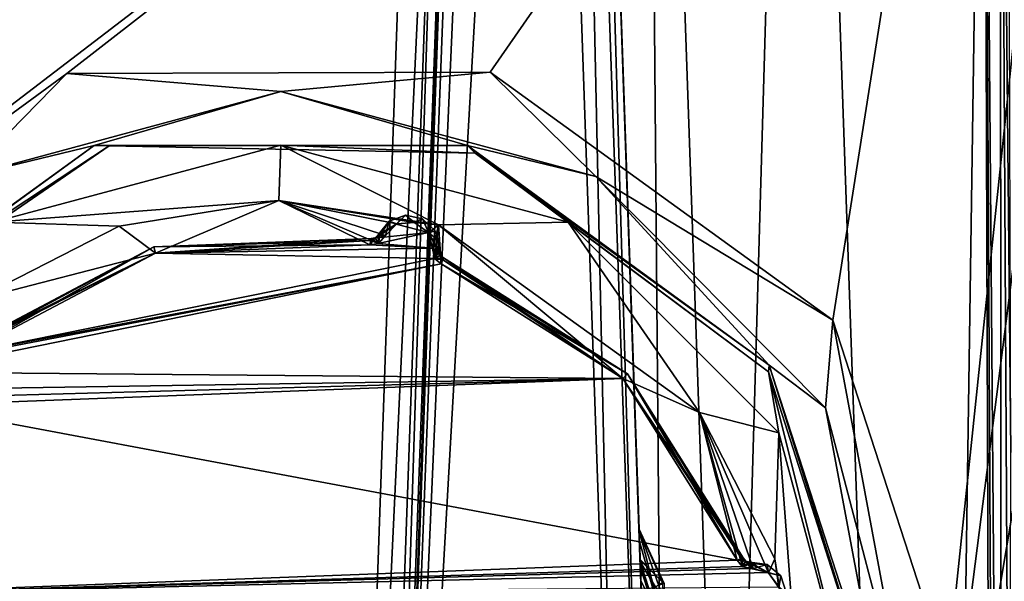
# Model space of a CAD drawing. Header units: inches. Extents: x -10 to 10, y -2.3 to 4.3.
# Tile 672 of 1056: x -3.078 to -1.841, y 1.045 to 1.75. Entities that reach past the tile are written whole.
import ezdxf

# ---------------------------------------------------------------- set-up
doc = ezdxf.new("R2010")
doc.units = ezdxf.units.IN
doc.header["$LTSCALE"] = 65.185185
doc.header["$MEASUREMENT"] = 0
for name, color, linetype in [('7208', 7, 'CONTINUOUS'), ('7209', 7, 'CONTINUOUS'), ('7210', 7, 'CONTINUOUS'), ('7247', 7, 'CONTINUOUS'), ('7314', 7, 'CONTINUOUS'), ('7315', 7, 'CONTINUOUS'), ('7549', 7, 'CONTINUOUS'), ('7555', 7, 'CONTINUOUS'), ('7589', 7, 'CONTINUOUS'), ('7590', 7, 'CONTINUOUS'), ('7592', 7, 'CONTINUOUS'), ('7593', 7, 'CONTINUOUS'), ('7609', 7, 'CONTINUOUS'), ('7615', 7, 'CONTINUOUS'), ('9513', 7, 'CONTINUOUS'), ('9514', 7, 'CONTINUOUS'), ('9612', 7, 'CONTINUOUS'), ('9613', 7, 'CONTINUOUS'), ('9614', 7, 'CONTINUOUS'), ('9615', 7, 'CONTINUOUS'), ('9630', 7, 'CONTINUOUS'), ('9631', 7, 'CONTINUOUS'), ('9632', 7, 'CONTINUOUS'), ('9633', 7, 'CONTINUOUS'), ('9634', 7, 'CONTINUOUS'), ('9635', 7, 'CONTINUOUS'), ('9636', 7, 'CONTINUOUS'), ('9668', 7, 'CONTINUOUS'), ('9669', 7, 'CONTINUOUS'), ('9670', 7, 'CONTINUOUS'), ('9671', 7, 'CONTINUOUS'), ('9672', 7, 'CONTINUOUS'), ('9673', 7, 'CONTINUOUS'), ('9674', 7, 'CONTINUOUS'), ('9675', 7, 'CONTINUOUS'), ('9676', 7, 'CONTINUOUS'), ('9677', 7, 'CONTINUOUS'), ('9678', 7, 'CONTINUOUS'), ('9679', 7, 'CONTINUOUS'), ('9680', 7, 'CONTINUOUS'), ('9681', 7, 'CONTINUOUS'), ('9690', 7, 'CONTINUOUS'), ('9841', 7, 'CONTINUOUS')]:
    doc.layers.add(name, color=color, linetype=linetype)

msp = doc.modelspace()

# ---------------------------------------------------------------- linework, layer by layer
at = {"layer": '7208', "linetype": 'Continuous'}
for points in [[(-2.2984, 1.0714, -0.427), (-2.2998, 1.1115, -0.6475), (-2.2683, 1.0421, -0.6475), (-2.2984, 1.0714, -0.427)], [(-2.2981, 1.063, -0.4), (-2.2984, 1.0714, -0.427), (-2.2889, 1.0345, -0.4411), (-2.2981, 1.063, -0.4)], [(-2.2984, 1.0714, -0.427), (-2.2683, 1.0421, -0.6475), (-2.2889, 1.0345, -0.4411), (-2.2984, 1.0714, -0.427)], [(-2.2967, 1.0227, -0.225), (-2.2981, 1.063, -0.4), (-2.2889, 1.0345, -0.4411), (-2.2967, 1.0227, -0.225)]]:
    msp.add_3dface(points, dxfattribs=at)
at = {"layer": '7209', "linetype": 'Continuous'}
for points in [[(-2.2998, 1.1115, -0.6475), (-2.2998, 1.1115, -3.0413), (-2.2703, 1.0441, -3.0413), (-2.2998, 1.1115, -0.6475)], [(-2.2998, 1.1115, -0.6475), (-2.2703, 1.0441, -3.0413), (-2.2683, 1.0421, -0.6475), (-2.2998, 1.1115, -0.6475)]]:
    msp.add_3dface(points, dxfattribs=at)
at = {"layer": '7210', "linetype": 'Continuous'}
for points in [[(-2.3733, 3.2167, 4.5109), (-2.3733, 3.2167, 4.1472), (-2.2785, 0.5021, 4.6057), (-2.3733, 3.2167, 4.5109)], [(-2.2785, 0.5021, 4.6057), (-2.3733, 3.2167, 4.1472), (-2.3583, 2.7881, 4.1323), (-2.2785, 0.5021, 4.6057)], [(-2.2992, 1.0949, 3.4078), (-2.2975, 1.0459, 3.5403), (-2.3733, 3.2167, 1.0472), (-2.2992, 1.0949, 3.4078)], [(-2.3733, 3.2167, 1.0472), (-2.2975, 1.0459, 3.5403), (-2.3733, 3.2167, 3.6028), (-2.3733, 3.2167, 1.0472)], [(-2.3733, 3.2167, 3.6028), (-2.2975, 1.0459, 3.5403), (-2.3583, 2.7881, 3.6177), (-2.3733, 3.2167, 3.6028)], [(-2.2998, 1.1115, 3.2676), (-2.2992, 1.0949, 3.4078), (-2.3733, 3.2167, 1.0472), (-2.2998, 1.1115, 3.2676)], [(-2.3583, 2.7881, 1.0323), (-2.2998, 1.1115, 3.2676), (-2.3733, 3.2167, 1.0472), (-2.3583, 2.7881, 1.0323)], [(-2.2982, 1.0663, 0.4105), (-2.2984, 1.0722, 0.4294), (-2.3733, 3.2167, -2.0528), (-2.2982, 1.0663, 0.4105)], [(-2.3733, 3.2167, -2.0528), (-2.2984, 1.0722, 0.4294), (-2.3733, 3.2167, 0.5028), (-2.3733, 3.2167, -2.0528)], [(-2.3733, 3.2167, 0.5028), (-2.2984, 1.0722, 0.4294), (-2.3583, 2.7881, 0.5177), (-2.3733, 3.2167, 0.5028)], [(-2.2967, 1.0227, 0.225), (-2.2982, 1.0663, 0.4105), (-2.3733, 3.2167, -2.0528), (-2.2967, 1.0227, 0.225)], [(-2.2967, 1.0227, -0.225), (-2.2967, 1.0227, 0.225), (-2.3733, 3.2167, -2.0528), (-2.2967, 1.0227, -0.225)], [(-2.2981, 1.063, -0.4), (-2.2967, 1.0227, -0.225), (-2.3733, 3.2167, -2.0528), (-2.2981, 1.063, -0.4)], [(-2.2984, 1.0714, -0.427), (-2.2981, 1.063, -0.4), (-2.3733, 3.2167, -2.0528), (-2.2984, 1.0714, -0.427)], [(-2.2998, 1.1115, -0.6475), (-2.2984, 1.0714, -0.427), (-2.3733, 3.2167, -2.0528), (-2.2998, 1.1115, -0.6475)], [(-2.3583, 2.7881, -2.0677), (-2.2998, 1.1115, -0.6475), (-2.3733, 3.2167, -2.0528), (-2.3583, 2.7881, -2.0677)], [(-2.2983, 1.0694, -3.1455), (-2.2998, 1.1115, -3.0413), (-2.3733, 3.2167, -4.0985), (-2.2983, 1.0694, -3.1455)], [(-2.3733, 3.2167, -4.0985), (-2.2998, 1.1115, -3.0413), (-2.3733, 3.2167, -2.5972), (-2.3733, 3.2167, -4.0985)], [(-2.3733, 3.2167, -2.5972), (-2.2998, 1.1115, -3.0413), (-2.3583, 2.7881, -2.5823), (-2.3733, 3.2167, -2.5972)], [(-2.2947, 0.9667, -3.1912), (-2.2983, 1.0694, -3.1455), (-2.3733, 3.2167, -4.0985), (-2.2947, 0.9667, -3.1912)], [(-2.2669, 0.1689, -3.219), (-2.2947, 0.9667, -3.1912), (-2.3733, 3.2167, -4.0985), (-2.2669, 0.1689, -3.219)], [(-2.2669, 0.1689, -3.992), (-2.2669, 0.1689, -3.219), (-2.3733, 3.2167, -4.0985), (-2.2669, 0.1689, -3.992)], [(-2.2975, 1.0459, 3.5403), (-2.2785, 0.5021, 4.6057), (-2.3583, 2.7881, 3.6177), (-2.2975, 1.0459, 3.5403)], [(-2.2785, 0.5021, 4.6057), (-2.3583, 2.7881, 4.1323), (-2.3524, 2.617, 4.056), (-2.2785, 0.5021, 4.6057)], [(-2.3583, 2.7881, 3.6177), (-2.2785, 0.5021, 4.6057), (-2.3524, 2.617, 3.6939), (-2.3583, 2.7881, 3.6177)], [(-2.3524, 2.617, 0.956), (-2.2998, 1.1115, 3.2676), (-2.3583, 2.7881, 1.0323), (-2.3524, 2.617, 0.956)], [(-2.2984, 1.0722, 0.4294), (-2.2998, 1.1115, 0.6475), (-2.3583, 2.7881, 0.5177), (-2.2984, 1.0722, 0.4294)], [(-2.3583, 2.7881, 0.5177), (-2.2998, 1.1115, 0.6475), (-2.3524, 2.617, 0.5939), (-2.3583, 2.7881, 0.5177)], [(-2.3524, 2.617, -2.144), (-2.2998, 1.1115, -0.6475), (-2.3583, 2.7881, -2.0677), (-2.3524, 2.617, -2.144)], [(-2.3583, 2.7881, -2.5823), (-2.2998, 1.1115, -3.0413), (-2.3524, 2.617, -2.5061), (-2.3583, 2.7881, -2.5823)], [(-2.3524, 2.617, 3.6939), (-2.2785, 0.5021, 4.6057), (-2.3499, 2.5467, 3.8675), (-2.3524, 2.617, 3.6939)], [(-2.3499, 2.5467, 3.8825), (-2.2785, 0.5021, 4.6057), (-2.3524, 2.617, 4.056), (-2.3499, 2.5467, 3.8825)], [(-2.3499, 2.5467, 0.7825), (-2.2998, 1.1115, 3.2676), (-2.3524, 2.617, 0.956), (-2.3499, 2.5467, 0.7825)], [(-2.3524, 2.617, 0.5939), (-2.2998, 1.1115, 0.6475), (-2.3499, 2.5467, 0.7675), (-2.3524, 2.617, 0.5939)], [(-2.2998, 1.1115, -3.0413), (-2.2998, 1.1115, -0.6475), (-2.3524, 2.617, -2.5061), (-2.2998, 1.1115, -3.0413)], [(-2.3524, 2.617, -2.5061), (-2.2998, 1.1115, -0.6475), (-2.3499, 2.5467, -2.3325), (-2.3524, 2.617, -2.5061)], [(-2.3499, 2.5467, -2.3175), (-2.2998, 1.1115, -0.6475), (-2.3524, 2.617, -2.144), (-2.3499, 2.5467, -2.3175)], [(-2.3499, 2.5467, 3.8675), (-2.2785, 0.5021, 4.6057), (-2.3499, 2.5467, 3.8825), (-2.3499, 2.5467, 3.8675)], [(-2.2998, 1.1115, 0.6475), (-2.2998, 1.1115, 3.2676), (-2.3499, 2.5467, 0.7675), (-2.2998, 1.1115, 0.6475)], [(-2.3499, 2.5467, 0.7675), (-2.2998, 1.1115, 3.2676), (-2.3499, 2.5467, 0.7825), (-2.3499, 2.5467, 0.7675)], [(-2.3499, 2.5467, -2.3325), (-2.2998, 1.1115, -0.6475), (-2.3499, 2.5467, -2.3175), (-2.3499, 2.5467, -2.3325)]]:
    msp.add_3dface(points, dxfattribs=at)
at = {"layer": '7247', "linetype": 'Continuous'}
for points in [[(-2.5, 3.295, 4.5582), (-2.6294, -0.4103, 4.6876), (-2.6286, -0.3887, 4.735), (-2.5, 3.295, 4.5582)], [(-2.6283, -0.3801, 4.7864), (-2.5, 3.295, 4.5582), (-2.6286, -0.3887, 4.735), (-2.6283, -0.3801, 4.7864)], [(-2.6277, -0.3604, 5.3484), (-2.5, 3.295, 4.5582), (-2.6283, -0.3801, 4.7864), (-2.6277, -0.3604, 5.3484)], [(-2.525, 2.5777, 5.451), (-2.5, 3.295, 4.5582), (-2.6277, -0.3604, 5.3484), (-2.525, 2.5777, 5.451)]]:
    msp.add_3dface(points, dxfattribs=at)
at = {"layer": '7314', "linetype": 'Continuous'}
for points in [[(-2.2669, 0.1689, -3.992), (-2.3733, 3.2167, -4.0985), (-2.2929, 3.2175, -4.2929), (-2.2669, 0.1689, -3.992)], [(-2.2669, 0.1689, -3.992), (-2.2929, 3.2175, -4.2929), (-2.1864, 0.1664, -4.1863), (-2.2669, 0.1689, -3.992)], [(-2.2929, 3.2175, -4.2929), (-2.0985, 3.2167, -4.3733), (-2.1864, 0.1664, -4.1863), (-2.2929, 3.2175, -4.2929)], [(-2.1864, 0.1664, -4.1863), (-2.0985, 3.2167, -4.3733), (-1.992, 0.1689, -4.2669), (-2.1864, 0.1664, -4.1863)]]:
    msp.add_3dface(points, dxfattribs=at)
at = {"layer": '7315', "linetype": 'Continuous'}
for points in [[(-1.992, 0.1689, -4.2669), (-2.0985, 3.2167, -4.3733), (-1.6722, 3.2167, -4.3733), (-1.992, 0.1689, -4.2669)], [(-1.992, 0.1689, -4.2669), (-1.1427, 2.7881, -4.3583), (1.1278, 3.2167, -4.3733), (-1.992, 0.1689, -4.2669)], [(-1.6573, 2.7881, -4.3583), (-1.992, 0.1689, -4.2669), (-1.6722, 3.2167, -4.3733), (-1.6573, 2.7881, -4.3583)], [(1.1427, 2.7881, -4.3583), (-1.992, 0.1689, -4.2669), (1.1278, 3.2167, -4.3733), (1.1427, 2.7881, -4.3583)], [(-1.1427, 2.7881, -4.3583), (-1.992, 0.1689, -4.2669), (-1.2189, 2.617, -4.3524), (-1.1427, 2.7881, -4.3583)], [(-1.581, 2.617, -4.3524), (-1.992, 0.1689, -4.2669), (-1.6573, 2.7881, -4.3583), (-1.581, 2.617, -4.3524)], [(1.219, 2.617, -4.3524), (-1.992, 0.1689, -4.2669), (1.1427, 2.7881, -4.3583), (1.219, 2.617, -4.3524)], [(-1.2189, 2.617, -4.3524), (-1.992, 0.1689, -4.2669), (-1.3925, 2.5467, -4.3499), (-1.2189, 2.617, -4.3524)], [(-1.4075, 2.5467, -4.3499), (-1.992, 0.1689, -4.2669), (-1.581, 2.617, -4.3524), (-1.4075, 2.5467, -4.3499)], [(1.992, 0.1689, -4.2669), (-1.992, 0.1689, -4.2669), (1.5811, 2.617, -4.3524), (1.992, 0.1689, -4.2669)], [(1.5811, 2.617, -4.3524), (-1.992, 0.1689, -4.2669), (1.4075, 2.5467, -4.3499), (1.5811, 2.617, -4.3524)], [(1.3925, 2.5467, -4.3499), (-1.992, 0.1689, -4.2669), (1.219, 2.617, -4.3524), (1.3925, 2.5467, -4.3499)], [(-1.3925, 2.5467, -4.3499), (-1.992, 0.1689, -4.2669), (-1.4075, 2.5467, -4.3499), (-1.3925, 2.5467, -4.3499)], [(1.4075, 2.5467, -4.3499), (-1.992, 0.1689, -4.2669), (1.3925, 2.5467, -4.3499), (1.4075, 2.5467, -4.3499)]]:
    msp.add_3dface(points, dxfattribs=at)
at = {"layer": '7549', "linetype": 'Continuous'}
for points in [[(-2.5, 3.295, 4.5582), (-2.4983, 3.2708, 4.559), (-2.6294, -0.4103, 4.6876), (-2.5, 3.295, 4.5582)], [(-2.4983, 3.2708, 4.559), (-2.4892, 3.2438, 4.56), (-2.6294, -0.4103, 4.6876), (-2.4983, 3.2708, 4.559)], [(-2.4892, 3.2438, 4.56), (-2.4695, 3.2167, 4.5609), (-2.6294, -0.4103, 4.6876), (-2.4892, 3.2438, 4.56)], [(-2.6294, -0.4103, 4.6876), (-2.4695, 3.2167, 4.5609), (-2.4233, 3.2167, 4.5609), (-2.6294, -0.4103, 4.6876)], [(-2.3285, 0.5021, 4.6557), (-2.6294, -0.4103, 4.6876), (-2.4233, 3.2167, 4.5609), (-2.3285, 0.5021, 4.6557)]]:
    msp.add_3dface(points, dxfattribs=at)
at = {"layer": '7555', "linetype": 'Continuous'}
for points in [[(-2.3285, 0.5021, 4.6557), (-2.4233, 3.2167, 4.5609), (-2.388, 3.2175, 4.5462), (-2.3285, 0.5021, 4.6557)], [(-2.3285, 0.5021, 4.6557), (-2.388, 3.2175, 4.5462), (-2.2931, 0.5028, 4.641), (-2.3285, 0.5021, 4.6557)], [(-2.388, 3.2175, 4.5462), (-2.3733, 3.2167, 4.5109), (-2.2931, 0.5028, 4.641), (-2.388, 3.2175, 4.5462)], [(-2.2931, 0.5028, 4.641), (-2.3733, 3.2167, 4.5109), (-2.2785, 0.5021, 4.6057), (-2.2931, 0.5028, 4.641)]]:
    msp.add_3dface(points, dxfattribs=at)
at = {"layer": '7589', "linetype": 'Continuous'}
for points in [[(-2.2683, 1.0421, 3.2676), (-2.2682, 0.9858, 3.5092), (-2.2998, 1.1115, 3.2676), (-2.2683, 1.0421, 3.2676)], [(-2.2998, 1.1115, 3.2676), (-2.2682, 0.9858, 3.5092), (-2.2992, 1.0949, 3.4078), (-2.2998, 1.1115, 3.2676)], [(-2.2682, 0.9858, 3.5092), (-2.2975, 1.0459, 3.5403), (-2.2992, 1.0949, 3.4078), (-2.2682, 0.9858, 3.5092)]]:
    msp.add_3dface(points, dxfattribs=at)
at = {"layer": '7590', "linetype": 'Continuous'}
msp.add_3dface([(-2.2785, 0.5021, 4.6057), (-2.2975, 1.0459, 3.5403), (-2.2682, 0.9858, 3.5092), (-2.2785, 0.5021, 4.6057)], dxfattribs=at)
at = {"layer": '7592', "linetype": 'Continuous'}
for points in [[(-2.2683, 1.0421, 3.2676), (-2.2998, 1.1115, 3.2676), (-2.2703, 1.0441, 0.6475), (-2.2683, 1.0421, 3.2676)], [(-2.2998, 1.1115, 3.2676), (-2.2998, 1.1115, 0.6475), (-2.2703, 1.0441, 0.6475), (-2.2998, 1.1115, 3.2676)]]:
    msp.add_3dface(points, dxfattribs=at)
at = {"layer": '7593', "linetype": 'Continuous'}
for points in [[(-2.2998, 1.1115, 0.6475), (-2.2984, 1.0722, 0.4294), (-2.2703, 1.0441, 0.6475), (-2.2998, 1.1115, 0.6475)], [(-2.2984, 1.0722, 0.4294), (-2.2982, 1.0663, 0.4105), (-2.2877, 1.0322, 0.4418), (-2.2984, 1.0722, 0.4294)], [(-2.2703, 1.0441, 0.6475), (-2.2984, 1.0722, 0.4294), (-2.2877, 1.0322, 0.4418), (-2.2703, 1.0441, 0.6475)], [(-2.2982, 1.0663, 0.4105), (-2.2967, 1.0227, 0.225), (-2.2877, 1.0322, 0.4418), (-2.2982, 1.0663, 0.4105)]]:
    msp.add_3dface(points, dxfattribs=at)
at = {"layer": '7609', "linetype": 'Continuous'}
for points in [[(-2.575, 2.5779, 5.501), (-2.6777, -0.3617, 5.3984), (-4.3994, 2.5779, 5.501), (-2.575, 2.5779, 5.501)], [(-4.3994, 2.5779, 5.501), (-2.6777, -0.3617, 5.3984), (-3.4072, 0.1723, 5.417), (-4.3994, 2.5779, 5.501)]]:
    msp.add_3dface(points, dxfattribs=at)
at = {"layer": '7615', "linetype": 'Continuous'}
for points in [[(-2.6777, -0.3617, 5.3984), (-2.575, 2.5779, 5.501), (-2.5397, 2.5771, 5.4864), (-2.6777, -0.3617, 5.3984)], [(-2.6453, -0.3611, 5.3865), (-2.6777, -0.3617, 5.3984), (-2.5397, 2.5771, 5.4864), (-2.6453, -0.3611, 5.3865)], [(-2.6327, -0.361, 5.3702), (-2.6453, -0.3611, 5.3865), (-2.5397, 2.5771, 5.4864), (-2.6327, -0.361, 5.3702)], [(-2.525, 2.5777, 5.451), (-2.6277, -0.3604, 5.3484), (-2.6327, -0.361, 5.3702), (-2.525, 2.5777, 5.451)], [(-2.525, 2.5777, 5.451), (-2.6327, -0.361, 5.3702), (-2.5397, 2.5771, 5.4864), (-2.525, 2.5777, 5.451)]]:
    msp.add_3dface(points, dxfattribs=at)
at = {"layer": '9513', "linetype": 'Continuous'}
for points in [[(-1.8665, 2.5779, 9.549), (-4.3994, 2.5779, 9.549), (-3.446, 1.3701, 9.5912), (-1.8665, 2.5779, 9.549)], [(-3.0188, 1.6828, 9.5803), (-1.8665, 2.5779, 9.549), (-3.446, 1.3701, 9.5912), (-3.0188, 1.6828, 9.5803)], [(-2.4868, 1.6846, 9.5802), (-1.8665, 2.5779, 9.549), (-3.0188, 1.6828, 9.5803), (-2.4868, 1.6846, 9.5802)], [(-2.0562, 1.3731, 9.5911), (-1.8665, 2.5779, 9.549), (-2.4868, 1.6846, 9.5802), (-2.0562, 1.3731, 9.5911)], [(-1.8916, 0.8665, 9.6088), (-1.8665, 2.5779, 9.549), (-2.0562, 1.3731, 9.5911), (-1.8916, 0.8665, 9.6088)], [(-1.8562, -0.3617, 9.6517), (-1.8665, 2.5779, 9.549), (-1.8916, 0.8665, 9.6088), (-1.8562, -0.3617, 9.6517)]]:
    msp.add_3dface(points, dxfattribs=at)
at = {"layer": '9514', "linetype": 'Continuous'}
for points in [[(-1.8459, 2.5782, 9.5571), (-1.8665, 2.5779, 9.549), (-1.8441, -0.1616, 9.6482), (-1.8459, 2.5782, 9.5571)], [(-1.8441, -0.1616, 9.6482), (-1.8665, 2.5779, 9.549), (-1.851, -0.3197, 9.6509), (-1.8441, -0.1616, 9.6482)], [(-1.8665, 2.5779, 9.549), (-1.8562, -0.3617, 9.6517), (-1.851, -0.3197, 9.6509), (-1.8665, 2.5779, 9.549)], [(-1.8366, 2.5789, 9.5764), (-1.8459, 2.5782, 9.5571), (-1.8324, 1.2068, 9.6243), (-1.8366, 2.5789, 9.5764)], [(-1.8324, 1.2068, 9.6243), (-1.8459, 2.5782, 9.5571), (-1.8343, 0.4759, 9.6371), (-1.8324, 1.2068, 9.6243)], [(-1.8343, 0.4759, 9.6371), (-1.8459, 2.5782, 9.5571), (-1.8441, -0.1616, 9.6482), (-1.8343, 0.4759, 9.6371)]]:
    msp.add_3dface(points, dxfattribs=at)
at = {"layer": '9612', "linetype": 'Continuous'}
for points in [[(-2.4868, 1.6846, 9.5802), (-3.0188, 1.6828, 9.5803), (-2.75, 1.66, 9.6068), (-2.4868, 1.6846, 9.5802)], [(-2.3541, 1.5535, 9.6108), (-2.4868, 1.6846, 9.5802), (-2.75, 1.66, 9.6068), (-2.3541, 1.5535, 9.6108)], [(-2.0562, 1.3731, 9.5911), (-2.4868, 1.6846, 9.5802), (-2.3541, 1.5535, 9.6108), (-2.0562, 1.3731, 9.5911)], [(-3.0188, 1.6828, 9.5803), (-3.446, 1.3701, 9.5912), (-3.146, 1.5534, 9.6108), (-3.0188, 1.6828, 9.5803)], [(-2.75, 1.66, 9.6068), (-3.0188, 1.6828, 9.5803), (-3.146, 1.5534, 9.6108), (-2.75, 1.66, 9.6068)], [(-2.75, 1.66, 9.6068), (-3.146, 1.5534, 9.6108), (-2.9845, 1.5924, 9.6767), (-2.75, 1.66, 9.6068)], [(-2.5155, 1.5924, 9.6767), (-2.75, 1.66, 9.6068), (-2.9845, 1.5924, 9.6767), (-2.5155, 1.5924, 9.6767)], [(-2.3541, 1.5535, 9.6108), (-2.75, 1.66, 9.6068), (-2.5155, 1.5924, 9.6767), (-2.3541, 1.5535, 9.6108)], [(-2.9845, 1.5924, 9.6767), (-3.146, 1.5534, 9.6108), (-3.364, 1.3165, 9.6876), (-2.9845, 1.5924, 9.6767)], [(-2.136, 1.3165, 9.6876), (-2.3541, 1.5535, 9.6108), (-2.5155, 1.5924, 9.6767), (-2.136, 1.3165, 9.6876)], [(-2.0653, 1.263, 9.6218), (-2.3541, 1.5535, 9.6108), (-2.136, 1.3165, 9.6876), (-2.0653, 1.263, 9.6218)], [(-2.0653, 1.263, 9.6218), (-2.0562, 1.3731, 9.5911), (-2.3541, 1.5535, 9.6108), (-2.0653, 1.263, 9.6218)], [(-1.962, 0.8676, 9.6378), (-2.0562, 1.3731, 9.5911), (-2.0653, 1.263, 9.6218), (-1.962, 0.8676, 9.6378)], [(-1.8916, 0.8665, 9.6088), (-2.0562, 1.3731, 9.5911), (-1.962, 0.8676, 9.6378), (-1.8916, 0.8665, 9.6088)], [(-1.9915, 0.87, 9.7052), (-2.0653, 1.263, 9.6218), (-2.136, 1.3165, 9.6876), (-1.9915, 0.87, 9.7052)], [(-1.9915, 0.87, 9.7052), (-1.962, 0.8676, 9.6378), (-2.0653, 1.263, 9.6218), (-1.9915, 0.87, 9.7052)]]:
    msp.add_3dface(points, dxfattribs=at)
at = {"layer": '9613', "linetype": 'Continuous'}
for points in [[(-2.9845, 1.5924, 9.6767), (-3.364, 1.3165, 9.6876), (-3.345, 1.3321, 9.8535), (-2.9845, 1.5924, 9.6767)], [(-2.9655, 1.5919, 9.8535), (-2.9845, 1.5924, 9.6767), (-3.345, 1.3321, 9.8535), (-2.9655, 1.5919, 9.8535)], [(-2.5155, 1.5924, 9.6767), (-2.9845, 1.5924, 9.6767), (-2.9655, 1.5919, 9.8535), (-2.5155, 1.5924, 9.6767)], [(-2.5057, 1.5827, 9.8535), (-2.5155, 1.5924, 9.6767), (-2.9655, 1.5919, 9.8535), (-2.5057, 1.5827, 9.8535)], [(-2.136, 1.3165, 9.6876), (-2.5155, 1.5924, 9.6767), (-2.5057, 1.5827, 9.8535), (-2.136, 1.3165, 9.6876)], [(-2.137, 1.3079, 9.8535), (-2.136, 1.3165, 9.6876), (-2.5057, 1.5827, 9.8535), (-2.137, 1.3079, 9.8535)], [(-1.9966, 0.87, 9.8535), (-2.136, 1.3165, 9.6876), (-2.137, 1.3079, 9.8535), (-1.9966, 0.87, 9.8535)], [(-1.9915, 0.87, 9.7052), (-2.136, 1.3165, 9.6876), (-1.9966, 0.87, 9.8535), (-1.9915, 0.87, 9.7052)]]:
    msp.add_3dface(points, dxfattribs=at)
at = {"layer": '9614', "linetype": 'Continuous'}
for points in [[(-2.9655, 1.5919, 9.8535), (-3.345, 1.3321, 9.8535), (-3.1114, 1.496, 9.9219), (-2.9655, 1.5919, 9.8535)], [(-2.75, 1.5929, 9.9219), (-3.1114, 1.496, 9.9219), (-2.7526, 1.5234, 9.95), (-2.75, 1.5929, 9.9219)], [(-2.9655, 1.5919, 9.8535), (-3.1114, 1.496, 9.9219), (-2.75, 1.5929, 9.9219), (-2.9655, 1.5919, 9.8535)], [(-2.5057, 1.5827, 9.8535), (-2.9655, 1.5919, 9.8535), (-2.75, 1.5929, 9.9219), (-2.5057, 1.5827, 9.8535)], [(-2.5519, 1.4926, 9.95), (-2.75, 1.5929, 9.9219), (-2.7526, 1.5234, 9.95), (-2.5519, 1.4926, 9.95)], [(-2.3886, 1.496, 9.9219), (-2.75, 1.5929, 9.9219), (-2.5519, 1.4926, 9.95), (-2.3886, 1.496, 9.9219)], [(-2.5057, 1.5827, 9.8535), (-2.75, 1.5929, 9.9219), (-2.3886, 1.496, 9.9219), (-2.5057, 1.5827, 9.8535)], [(-2.137, 1.3079, 9.8535), (-2.5057, 1.5827, 9.8535), (-2.3886, 1.496, 9.9219), (-2.137, 1.3079, 9.8535)], [(-2.7526, 1.5234, 9.95), (-3.1114, 1.496, 9.9219), (-2.9532, 1.491, 9.95), (-2.7526, 1.5234, 9.95)], [(-2.9532, 1.491, 9.95), (-3.1114, 1.496, 9.9219), (-3.1343, 1.3984, 9.95), (-2.9532, 1.491, 9.95)], [(-2.2236, 1.2569, 9.95), (-2.3886, 1.496, 9.9219), (-2.5519, 1.4926, 9.95), (-2.2236, 1.2569, 9.95)], [(-2.137, 1.3079, 9.8535), (-2.3886, 1.496, 9.9219), (-2.124, 1.2314, 9.9219), (-2.137, 1.3079, 9.8535)], [(-2.124, 1.2314, 9.9219), (-2.3886, 1.496, 9.9219), (-2.2236, 1.2569, 9.95), (-2.124, 1.2314, 9.9219)], [(-2.137, 1.3079, 9.8535), (-2.124, 1.2314, 9.9219), (-2.0271, 0.87, 9.9219), (-2.137, 1.3079, 9.8535)], [(-1.9966, 0.87, 9.8535), (-2.137, 1.3079, 9.8535), (-2.0271, 0.87, 9.9219), (-1.9966, 0.87, 9.8535)], [(-2.129, 1.0731, 9.95), (-2.124, 1.2314, 9.9219), (-2.2236, 1.2569, 9.95), (-2.129, 1.0731, 9.95)], [(-2.0966, 0.87, 9.95), (-2.124, 1.2314, 9.9219), (-2.129, 1.0731, 9.95), (-2.0966, 0.87, 9.95)], [(-2.0271, 0.87, 9.9219), (-2.124, 1.2314, 9.9219), (-2.0966, 0.87, 9.95), (-2.0271, 0.87, 9.9219)]]:
    msp.add_3dface(points, dxfattribs=at)
at = {"layer": '9615', "linetype": 'Continuous'}
for points in [[(-2.7526, 1.5234, 9.95), (-2.9532, 1.491, 9.95), (-2.9074, 1.4573, 9.95), (-2.7526, 1.5234, 9.95)], [(-2.6379, 1.4676, 9.95), (-2.7526, 1.5234, 9.95), (-2.9074, 1.4573, 9.95), (-2.6379, 1.4676, 9.95)], [(-2.6185, 1.4795, 9.95), (-2.7526, 1.5234, 9.95), (-2.6272, 1.4692, 9.95), (-2.6185, 1.4795, 9.95)], [(-2.6042, 1.4939, 9.95), (-2.7526, 1.5234, 9.95), (-2.6185, 1.4795, 9.95), (-2.6042, 1.4939, 9.95)], [(-2.5819, 1.4958, 9.95), (-2.7526, 1.5234, 9.95), (-2.6042, 1.4939, 9.95), (-2.5819, 1.4958, 9.95)], [(-2.5519, 1.4926, 9.95), (-2.7526, 1.5234, 9.95), (-2.5819, 1.4958, 9.95), (-2.5519, 1.4926, 9.95)], [(-2.6272, 1.4692, 9.95), (-2.7526, 1.5234, 9.95), (-2.6379, 1.4676, 9.95), (-2.6272, 1.4692, 9.95)], [(-2.9532, 1.491, 9.95), (-3.1343, 1.3984, 9.95), (-2.9074, 1.4573, 9.95), (-2.9532, 1.491, 9.95)], [(-2.5639, 1.4827, 9.95), (-2.5519, 1.4926, 9.95), (-2.5819, 1.4958, 9.95), (-2.5639, 1.4827, 9.95)], [(-2.5588, 1.4608, 9.95), (-2.5519, 1.4926, 9.95), (-2.5639, 1.4827, 9.95), (-2.5588, 1.4608, 9.95)], [(-2.5565, 1.4501, 9.95), (-2.5519, 1.4926, 9.95), (-2.5588, 1.4608, 9.95), (-2.5565, 1.4501, 9.95)], [(-2.5483, 1.4436, 9.95), (-2.5519, 1.4926, 9.95), (-2.5565, 1.4501, 9.95), (-2.5483, 1.4436, 9.95)], [(-2.3201, 1.2999, 9.95), (-2.5519, 1.4926, 9.95), (-2.5483, 1.4436, 9.95), (-2.3201, 1.2999, 9.95)], [(-2.2236, 1.2569, 9.95), (-2.5519, 1.4926, 9.95), (-2.3201, 1.2999, 9.95), (-2.2236, 1.2569, 9.95)], [(-2.9074, 1.4573, 9.95), (-3.1343, 1.3984, 9.95), (-3.1459, 1.3315, 9.95), (-2.9074, 1.4573, 9.95)], [(-2.1764, 1.0717, 9.95), (-2.2236, 1.2569, 9.95), (-2.3201, 1.2999, 9.95), (-2.1764, 1.0717, 9.95)], [(-2.1564, 1.0609, 9.95), (-2.2236, 1.2569, 9.95), (-2.1697, 1.0633, 9.95), (-2.1564, 1.0609, 9.95)], [(-2.1368, 1.0557, 9.95), (-2.2236, 1.2569, 9.95), (-2.1564, 1.0609, 9.95), (-2.1368, 1.0557, 9.95)], [(-2.129, 1.0731, 9.95), (-2.2236, 1.2569, 9.95), (-2.1368, 1.0557, 9.95), (-2.129, 1.0731, 9.95)], [(-2.1697, 1.0633, 9.95), (-2.2236, 1.2569, 9.95), (-2.1764, 1.0717, 9.95), (-2.1697, 1.0633, 9.95)], [(-2.124, 1.0373, 9.95), (-2.129, 1.0731, 9.95), (-2.1368, 1.0557, 9.95), (-2.124, 1.0373, 9.95)], [(-2.0966, 0.87, 9.95), (-2.129, 1.0731, 9.95), (-2.124, 1.0373, 9.95), (-2.0966, 0.87, 9.95)]]:
    msp.add_3dface(points, dxfattribs=at)
at = {"layer": '9630', "linetype": 'Continuous'}
for points in [[(-2.6364, 1.4754, 9.958), (-2.9074, 1.4573, 9.95), (-2.9094, 1.465, 9.958), (-2.6364, 1.4754, 9.958)], [(-2.6369, 1.4731, 9.9523), (-2.9074, 1.4573, 9.95), (-2.6364, 1.4754, 9.958), (-2.6369, 1.4731, 9.9523)], [(-2.6379, 1.4676, 9.95), (-2.9074, 1.4573, 9.95), (-2.6369, 1.4731, 9.9523), (-2.6379, 1.4676, 9.95)], [(-3.1495, 1.3358, 9.9523), (-3.1511, 1.3375, 9.958), (-2.9094, 1.465, 9.958), (-3.1495, 1.3358, 9.9523)], [(-3.1459, 1.3315, 9.95), (-3.1495, 1.3358, 9.9523), (-2.9094, 1.465, 9.958), (-3.1459, 1.3315, 9.95)], [(-2.9074, 1.4573, 9.95), (-3.1459, 1.3315, 9.95), (-2.9094, 1.465, 9.958), (-2.9074, 1.4573, 9.95)]]:
    msp.add_3dface(points, dxfattribs=at)
at = {"layer": '9631', "linetype": 'Continuous'}
for points in [[(-2.6379, 1.4676, 9.95), (-2.6369, 1.4731, 9.9523), (-2.6312, 1.4763, 9.958), (-2.6379, 1.4676, 9.95)], [(-2.6272, 1.4692, 9.95), (-2.6379, 1.4676, 9.95), (-2.6312, 1.4763, 9.958), (-2.6272, 1.4692, 9.95)], [(-2.6369, 1.4731, 9.9523), (-2.6364, 1.4754, 9.958), (-2.6312, 1.4763, 9.958), (-2.6369, 1.4731, 9.9523)], [(-2.6276, 1.4803, 9.958), (-2.6272, 1.4692, 9.95), (-2.6312, 1.4763, 9.958), (-2.6276, 1.4803, 9.958)], [(-2.6254, 1.4794, 9.9523), (-2.6272, 1.4692, 9.95), (-2.6276, 1.4803, 9.958), (-2.6254, 1.4794, 9.9523)], [(-2.6185, 1.4795, 9.95), (-2.6272, 1.4692, 9.95), (-2.6254, 1.4794, 9.9523), (-2.6185, 1.4795, 9.95)]]:
    msp.add_3dface(points, dxfattribs=at)
at = {"layer": '9632', "linetype": 'Continuous'}
for points in [[(-2.6254, 1.4794, 9.9523), (-2.6276, 1.4803, 9.958), (-2.6139, 1.4975, 9.958), (-2.6254, 1.4794, 9.9523)], [(-2.6185, 1.4795, 9.95), (-2.6254, 1.4794, 9.9523), (-2.6139, 1.4975, 9.958), (-2.6185, 1.4795, 9.95)], [(-2.6042, 1.4939, 9.95), (-2.6185, 1.4795, 9.95), (-2.6139, 1.4975, 9.958), (-2.6042, 1.4939, 9.95)], [(-2.5932, 1.5049, 9.958), (-2.6042, 1.4939, 9.95), (-2.6139, 1.4975, 9.958), (-2.5932, 1.5049, 9.958)], [(-2.5819, 1.4958, 9.95), (-2.6042, 1.4939, 9.95), (-2.5932, 1.5049, 9.958), (-2.5819, 1.4958, 9.95)], [(-2.5717, 1.5003, 9.958), (-2.5819, 1.4958, 9.95), (-2.5932, 1.5049, 9.958), (-2.5717, 1.5003, 9.958)], [(-2.5639, 1.4827, 9.95), (-2.5819, 1.4958, 9.95), (-2.5717, 1.5003, 9.958), (-2.5639, 1.4827, 9.95)], [(-2.5559, 1.485, 9.958), (-2.5639, 1.4827, 9.95), (-2.5717, 1.5003, 9.958), (-2.5559, 1.485, 9.958)], [(-2.5513, 1.4728, 9.958), (-2.5639, 1.4827, 9.95), (-2.5559, 1.485, 9.958), (-2.5513, 1.4728, 9.958)], [(-2.5532, 1.46, 9.9523), (-2.5639, 1.4827, 9.95), (-2.5509, 1.4597, 9.958), (-2.5532, 1.46, 9.9523)], [(-2.5509, 1.4597, 9.958), (-2.5639, 1.4827, 9.95), (-2.5513, 1.4728, 9.958), (-2.5509, 1.4597, 9.958)], [(-2.5588, 1.4608, 9.95), (-2.5639, 1.4827, 9.95), (-2.5532, 1.46, 9.9523), (-2.5588, 1.4608, 9.95)]]:
    msp.add_3dface(points, dxfattribs=at)
at = {"layer": '9633', "linetype": 'Continuous'}
for points in [[(-2.5588, 1.4608, 9.95), (-2.5532, 1.46, 9.9523), (-2.5498, 1.4545, 9.958), (-2.5588, 1.4608, 9.95)], [(-2.5565, 1.4501, 9.95), (-2.5588, 1.4608, 9.95), (-2.5498, 1.4545, 9.958), (-2.5565, 1.4501, 9.95)], [(-2.5456, 1.4511, 9.958), (-2.5565, 1.4501, 9.95), (-2.5498, 1.4545, 9.958), (-2.5456, 1.4511, 9.958)], [(-2.5464, 1.4489, 9.9523), (-2.5565, 1.4501, 9.95), (-2.5456, 1.4511, 9.958), (-2.5464, 1.4489, 9.9523)], [(-2.5483, 1.4436, 9.95), (-2.5565, 1.4501, 9.95), (-2.5464, 1.4489, 9.9523), (-2.5483, 1.4436, 9.95)], [(-2.5532, 1.46, 9.9523), (-2.5509, 1.4597, 9.958), (-2.5498, 1.4545, 9.958), (-2.5532, 1.46, 9.9523)]]:
    msp.add_3dface(points, dxfattribs=at)
at = {"layer": '9634', "linetype": 'Continuous'}
for points in [[(-2.5483, 1.4436, 9.95), (-2.5464, 1.4489, 9.9523), (-2.3144, 1.3056, 9.958), (-2.5483, 1.4436, 9.95)], [(-2.5464, 1.4489, 9.9523), (-2.5456, 1.4511, 9.958), (-2.3144, 1.3056, 9.958), (-2.5464, 1.4489, 9.9523)], [(-2.3201, 1.2999, 9.95), (-2.5483, 1.4436, 9.95), (-2.3144, 1.3056, 9.958), (-2.3201, 1.2999, 9.95)], [(-2.1689, 1.0744, 9.958), (-2.3201, 1.2999, 9.95), (-2.3144, 1.3056, 9.958), (-2.1689, 1.0744, 9.958)], [(-2.1711, 1.0736, 9.9523), (-2.3201, 1.2999, 9.95), (-2.1689, 1.0744, 9.958), (-2.1711, 1.0736, 9.9523)], [(-2.1764, 1.0717, 9.95), (-2.3201, 1.2999, 9.95), (-2.1711, 1.0736, 9.9523), (-2.1764, 1.0717, 9.95)]]:
    msp.add_3dface(points, dxfattribs=at)
at = {"layer": '9635', "linetype": 'Continuous'}
for points in [[(-2.1764, 1.0717, 9.95), (-2.1711, 1.0736, 9.9523), (-2.1655, 1.0702, 9.958), (-2.1764, 1.0717, 9.95)], [(-2.1697, 1.0633, 9.95), (-2.1764, 1.0717, 9.95), (-2.1655, 1.0702, 9.958), (-2.1697, 1.0633, 9.95)], [(-2.1711, 1.0736, 9.9523), (-2.1689, 1.0744, 9.958), (-2.1655, 1.0702, 9.958), (-2.1711, 1.0736, 9.9523)], [(-2.1603, 1.0691, 9.958), (-2.1697, 1.0633, 9.95), (-2.1655, 1.0702, 9.958), (-2.1603, 1.0691, 9.958)], [(-2.16, 1.0668, 9.9523), (-2.1697, 1.0633, 9.95), (-2.1603, 1.0691, 9.958), (-2.16, 1.0668, 9.9523)], [(-2.1564, 1.0609, 9.95), (-2.1697, 1.0633, 9.95), (-2.16, 1.0668, 9.9523), (-2.1564, 1.0609, 9.95)]]:
    msp.add_3dface(points, dxfattribs=at)
at = {"layer": '9636', "linetype": 'Continuous'}
for points in [[(-2.16, 1.0668, 9.9523), (-2.1603, 1.0691, 9.958), (-2.1385, 1.0659, 9.958), (-2.16, 1.0668, 9.9523)], [(-2.1564, 1.0609, 9.95), (-2.16, 1.0668, 9.9523), (-2.1385, 1.0659, 9.958), (-2.1564, 1.0609, 9.95)], [(-2.1368, 1.0557, 9.95), (-2.1564, 1.0609, 9.95), (-2.1385, 1.0659, 9.958), (-2.1368, 1.0557, 9.95)], [(-2.1217, 1.0517, 9.958), (-2.1368, 1.0557, 9.95), (-2.1385, 1.0659, 9.958), (-2.1217, 1.0517, 9.958)], [(-2.124, 1.0373, 9.95), (-2.1368, 1.0557, 9.95), (-2.1217, 1.0517, 9.958), (-2.124, 1.0373, 9.95)], [(-2.115, 1.0308, 9.958), (-2.124, 1.0373, 9.95), (-2.1217, 1.0517, 9.958), (-2.115, 1.0308, 9.958)]]:
    msp.add_3dface(points, dxfattribs=at)
at = {"layer": '9668', "linetype": 'Continuous'}
for points in [[(-2.6364, 1.4754, 10.127), (-2.9094, 1.465, 10.127), (-2.6369, 1.4731, 10.1327), (-2.6364, 1.4754, 10.127)], [(-2.6369, 1.4731, 10.1327), (-2.9094, 1.465, 10.127), (-2.6379, 1.4676, 10.135), (-2.6369, 1.4731, 10.1327)], [(-2.9094, 1.465, 10.127), (-3.1511, 1.3375, 10.127), (-2.9074, 1.4573, 10.135), (-2.9094, 1.465, 10.127)], [(-2.6379, 1.4676, 10.135), (-2.9094, 1.465, 10.127), (-2.9074, 1.4573, 10.135), (-2.6379, 1.4676, 10.135)], [(-3.1511, 1.3375, 10.127), (-3.1495, 1.3358, 10.1327), (-2.9074, 1.4573, 10.135), (-3.1511, 1.3375, 10.127)], [(-3.1495, 1.3358, 10.1327), (-3.1459, 1.3315, 10.135), (-2.9074, 1.4573, 10.135), (-3.1495, 1.3358, 10.1327)]]:
    msp.add_3dface(points, dxfattribs=at)
at = {"layer": '9669', "linetype": 'Continuous'}
for points in [[(-2.9094, 1.465, 9.958), (-2.9094, 1.465, 10.127), (-2.6364, 1.4754, 10.127), (-2.9094, 1.465, 9.958)], [(-2.6364, 1.4754, 9.958), (-2.9094, 1.465, 9.958), (-2.6364, 1.4754, 10.127), (-2.6364, 1.4754, 9.958)], [(-2.9094, 1.465, 9.958), (-3.1511, 1.3375, 9.958), (-2.9094, 1.465, 10.127), (-2.9094, 1.465, 9.958)], [(-3.1511, 1.3375, 9.958), (-3.1511, 1.3375, 10.127), (-2.9094, 1.465, 10.127), (-3.1511, 1.3375, 9.958)]]:
    msp.add_3dface(points, dxfattribs=at)
at = {"layer": '9670', "linetype": 'Continuous'}
for points in [[(-2.6364, 1.4754, 9.958), (-2.6364, 1.4754, 10.127), (-2.6312, 1.4763, 10.127), (-2.6364, 1.4754, 9.958)], [(-2.6312, 1.4763, 9.958), (-2.6364, 1.4754, 9.958), (-2.6312, 1.4763, 10.127), (-2.6312, 1.4763, 9.958)], [(-2.6276, 1.4803, 10.127), (-2.6312, 1.4763, 9.958), (-2.6312, 1.4763, 10.127), (-2.6276, 1.4803, 10.127)], [(-2.6276, 1.4803, 9.958), (-2.6312, 1.4763, 9.958), (-2.6276, 1.4803, 10.127), (-2.6276, 1.4803, 9.958)]]:
    msp.add_3dface(points, dxfattribs=at)
at = {"layer": '9671', "linetype": 'Continuous'}
for points in [[(-2.6369, 1.4731, 10.1327), (-2.6379, 1.4676, 10.135), (-2.6276, 1.4691, 10.135), (-2.6369, 1.4731, 10.1327)], [(-2.6364, 1.4754, 10.127), (-2.6369, 1.4731, 10.1327), (-2.6276, 1.4691, 10.135), (-2.6364, 1.4754, 10.127)], [(-2.6312, 1.4763, 10.127), (-2.6364, 1.4754, 10.127), (-2.6276, 1.4691, 10.135), (-2.6312, 1.4763, 10.127)], [(-2.6276, 1.4803, 10.127), (-2.6312, 1.4763, 10.127), (-2.6254, 1.4794, 10.1327), (-2.6276, 1.4803, 10.127)], [(-2.6254, 1.4794, 10.1327), (-2.6312, 1.4763, 10.127), (-2.6202, 1.4772, 10.135), (-2.6254, 1.4794, 10.1327)], [(-2.6202, 1.4772, 10.135), (-2.6312, 1.4763, 10.127), (-2.6276, 1.4691, 10.135), (-2.6202, 1.4772, 10.135)]]:
    msp.add_3dface(points, dxfattribs=at)
at = {"layer": '9672', "linetype": 'Continuous'}
for points in [[(-2.6139, 1.4975, 10.127), (-2.6276, 1.4803, 10.127), (-2.6049, 1.4936, 10.135), (-2.6139, 1.4975, 10.127)], [(-2.5932, 1.5049, 10.127), (-2.6139, 1.4975, 10.127), (-2.6049, 1.4936, 10.135), (-2.5932, 1.5049, 10.127)], [(-2.5827, 1.496, 10.135), (-2.5932, 1.5049, 10.127), (-2.6049, 1.4936, 10.135), (-2.5827, 1.496, 10.135)], [(-2.5717, 1.5003, 10.127), (-2.5932, 1.5049, 10.127), (-2.5827, 1.496, 10.135), (-2.5717, 1.5003, 10.127)], [(-2.5643, 1.4832, 10.135), (-2.5717, 1.5003, 10.127), (-2.5827, 1.496, 10.135), (-2.5643, 1.4832, 10.135)], [(-2.5559, 1.485, 10.127), (-2.5717, 1.5003, 10.127), (-2.5643, 1.4832, 10.135), (-2.5559, 1.485, 10.127)], [(-2.6276, 1.4803, 10.127), (-2.6254, 1.4794, 10.1327), (-2.6049, 1.4936, 10.135), (-2.6276, 1.4803, 10.127)], [(-2.6254, 1.4794, 10.1327), (-2.6202, 1.4772, 10.135), (-2.6049, 1.4936, 10.135), (-2.6254, 1.4794, 10.1327)], [(-2.5591, 1.4636, 10.135), (-2.5559, 1.485, 10.127), (-2.5643, 1.4832, 10.135), (-2.5591, 1.4636, 10.135)], [(-2.5513, 1.4728, 10.127), (-2.5559, 1.485, 10.127), (-2.5591, 1.4636, 10.135), (-2.5513, 1.4728, 10.127)], [(-2.5532, 1.46, 10.1327), (-2.5513, 1.4728, 10.127), (-2.5591, 1.4636, 10.135), (-2.5532, 1.46, 10.1327)], [(-2.5509, 1.4597, 10.127), (-2.5513, 1.4728, 10.127), (-2.5532, 1.46, 10.1327), (-2.5509, 1.4597, 10.127)]]:
    msp.add_3dface(points, dxfattribs=at)
at = {"layer": '9673', "linetype": 'Continuous'}
for points in [[(-2.6139, 1.4975, 9.958), (-2.6276, 1.4803, 9.958), (-2.6139, 1.4975, 10.127), (-2.6139, 1.4975, 9.958)], [(-2.6276, 1.4803, 9.958), (-2.6276, 1.4803, 10.127), (-2.6139, 1.4975, 10.127), (-2.6276, 1.4803, 9.958)], [(-2.6139, 1.4975, 9.958), (-2.6139, 1.4975, 10.127), (-2.5932, 1.5049, 10.127), (-2.6139, 1.4975, 9.958)], [(-2.5932, 1.5049, 9.958), (-2.6139, 1.4975, 9.958), (-2.5932, 1.5049, 10.127), (-2.5932, 1.5049, 9.958)], [(-2.5932, 1.5049, 9.958), (-2.5932, 1.5049, 10.127), (-2.5717, 1.5003, 10.127), (-2.5932, 1.5049, 9.958)], [(-2.5717, 1.5003, 9.958), (-2.5932, 1.5049, 9.958), (-2.5717, 1.5003, 10.127), (-2.5717, 1.5003, 9.958)], [(-2.5717, 1.5003, 9.958), (-2.5717, 1.5003, 10.127), (-2.5559, 1.485, 10.127), (-2.5717, 1.5003, 9.958)], [(-2.5559, 1.485, 9.958), (-2.5717, 1.5003, 9.958), (-2.5559, 1.485, 10.127), (-2.5559, 1.485, 9.958)], [(-2.5559, 1.485, 9.958), (-2.5559, 1.485, 10.127), (-2.5513, 1.4728, 10.127), (-2.5559, 1.485, 9.958)], [(-2.5513, 1.4728, 9.958), (-2.5559, 1.485, 9.958), (-2.5513, 1.4728, 10.127), (-2.5513, 1.4728, 9.958)], [(-2.5513, 1.4728, 9.958), (-2.5513, 1.4728, 10.127), (-2.5509, 1.4597, 10.127), (-2.5513, 1.4728, 9.958)], [(-2.5509, 1.4597, 9.958), (-2.5513, 1.4728, 9.958), (-2.5509, 1.4597, 10.127), (-2.5509, 1.4597, 9.958)]]:
    msp.add_3dface(points, dxfattribs=at)
at = {"layer": '9674', "linetype": 'Continuous'}
for points in [[(-2.5509, 1.4597, 9.958), (-2.5509, 1.4597, 10.127), (-2.5498, 1.4545, 10.127), (-2.5509, 1.4597, 9.958)], [(-2.5498, 1.4545, 9.958), (-2.5509, 1.4597, 9.958), (-2.5498, 1.4545, 10.127), (-2.5498, 1.4545, 9.958)], [(-2.5456, 1.4511, 10.127), (-2.5498, 1.4545, 9.958), (-2.5498, 1.4545, 10.127), (-2.5456, 1.4511, 10.127)], [(-2.5456, 1.4511, 9.958), (-2.5498, 1.4545, 9.958), (-2.5456, 1.4511, 10.127), (-2.5456, 1.4511, 9.958)]]:
    msp.add_3dface(points, dxfattribs=at)
at = {"layer": '9675', "linetype": 'Continuous'}
for points in [[(-2.5532, 1.46, 10.1327), (-2.5591, 1.4636, 10.135), (-2.5567, 1.4503, 10.135), (-2.5532, 1.46, 10.1327)], [(-2.5509, 1.4597, 10.127), (-2.5532, 1.46, 10.1327), (-2.5567, 1.4503, 10.135), (-2.5509, 1.4597, 10.127)], [(-2.5498, 1.4545, 10.127), (-2.5509, 1.4597, 10.127), (-2.5567, 1.4503, 10.135), (-2.5498, 1.4545, 10.127)], [(-2.5483, 1.4436, 10.135), (-2.5498, 1.4545, 10.127), (-2.5567, 1.4503, 10.135), (-2.5483, 1.4436, 10.135)], [(-2.5464, 1.4489, 10.1327), (-2.5498, 1.4545, 10.127), (-2.5483, 1.4436, 10.135), (-2.5464, 1.4489, 10.1327)], [(-2.5456, 1.4511, 10.127), (-2.5498, 1.4545, 10.127), (-2.5464, 1.4489, 10.1327), (-2.5456, 1.4511, 10.127)]]:
    msp.add_3dface(points, dxfattribs=at)
at = {"layer": '9676', "linetype": 'Continuous'}
for points in [[(-2.5464, 1.4489, 10.1327), (-2.5483, 1.4436, 10.135), (-2.3201, 1.2999, 10.135), (-2.5464, 1.4489, 10.1327)], [(-2.5456, 1.4511, 10.127), (-2.5464, 1.4489, 10.1327), (-2.3201, 1.2999, 10.135), (-2.5456, 1.4511, 10.127)], [(-2.3144, 1.3056, 10.127), (-2.5456, 1.4511, 10.127), (-2.3201, 1.2999, 10.135), (-2.3144, 1.3056, 10.127)], [(-2.1764, 1.0717, 10.135), (-2.3144, 1.3056, 10.127), (-2.3201, 1.2999, 10.135), (-2.1764, 1.0717, 10.135)], [(-2.1711, 1.0736, 10.1327), (-2.3144, 1.3056, 10.127), (-2.1764, 1.0717, 10.135), (-2.1711, 1.0736, 10.1327)], [(-2.1689, 1.0744, 10.127), (-2.3144, 1.3056, 10.127), (-2.1711, 1.0736, 10.1327), (-2.1689, 1.0744, 10.127)]]:
    msp.add_3dface(points, dxfattribs=at)
at = {"layer": '9677', "linetype": 'Continuous'}
for points in [[(-2.3144, 1.3056, 9.958), (-2.5456, 1.4511, 9.958), (-2.3144, 1.3056, 10.127), (-2.3144, 1.3056, 9.958)], [(-2.5456, 1.4511, 9.958), (-2.5456, 1.4511, 10.127), (-2.3144, 1.3056, 10.127), (-2.5456, 1.4511, 9.958)], [(-2.3144, 1.3056, 9.958), (-2.3144, 1.3056, 10.127), (-2.1689, 1.0744, 10.127), (-2.3144, 1.3056, 9.958)], [(-2.1689, 1.0744, 9.958), (-2.3144, 1.3056, 9.958), (-2.1689, 1.0744, 10.127), (-2.1689, 1.0744, 9.958)]]:
    msp.add_3dface(points, dxfattribs=at)
at = {"layer": '9678', "linetype": 'Continuous'}
for points in [[(-2.1689, 1.0744, 9.958), (-2.1689, 1.0744, 10.127), (-2.1655, 1.0702, 10.127), (-2.1689, 1.0744, 9.958)], [(-2.1655, 1.0702, 9.958), (-2.1689, 1.0744, 9.958), (-2.1655, 1.0702, 10.127), (-2.1655, 1.0702, 9.958)], [(-2.1603, 1.0691, 10.127), (-2.1655, 1.0702, 9.958), (-2.1655, 1.0702, 10.127), (-2.1603, 1.0691, 10.127)], [(-2.1603, 1.0691, 9.958), (-2.1655, 1.0702, 9.958), (-2.1603, 1.0691, 10.127), (-2.1603, 1.0691, 9.958)]]:
    msp.add_3dface(points, dxfattribs=at)
at = {"layer": '9679', "linetype": 'Continuous'}
for points in [[(-2.1711, 1.0736, 10.1327), (-2.1764, 1.0717, 10.135), (-2.1699, 1.0635, 10.135), (-2.1711, 1.0736, 10.1327)], [(-2.1689, 1.0744, 10.127), (-2.1711, 1.0736, 10.1327), (-2.1699, 1.0635, 10.135), (-2.1689, 1.0744, 10.127)], [(-2.1655, 1.0702, 10.127), (-2.1689, 1.0744, 10.127), (-2.1699, 1.0635, 10.135), (-2.1655, 1.0702, 10.127)], [(-2.1592, 1.0612, 10.135), (-2.1655, 1.0702, 10.127), (-2.1699, 1.0635, 10.135), (-2.1592, 1.0612, 10.135)], [(-2.16, 1.0668, 10.1327), (-2.1655, 1.0702, 10.127), (-2.1592, 1.0612, 10.135), (-2.16, 1.0668, 10.1327)], [(-2.1603, 1.0691, 10.127), (-2.1655, 1.0702, 10.127), (-2.16, 1.0668, 10.1327), (-2.1603, 1.0691, 10.127)]]:
    msp.add_3dface(points, dxfattribs=at)
at = {"layer": '9680', "linetype": 'Continuous'}
for points in [[(-2.1603, 1.0691, 10.127), (-2.16, 1.0668, 10.1327), (-2.1373, 1.0561, 10.135), (-2.1603, 1.0691, 10.127)], [(-2.1385, 1.0659, 10.127), (-2.1603, 1.0691, 10.127), (-2.1373, 1.0561, 10.135), (-2.1385, 1.0659, 10.127)], [(-2.16, 1.0668, 10.1327), (-2.1592, 1.0612, 10.135), (-2.1373, 1.0561, 10.135), (-2.16, 1.0668, 10.1327)], [(-2.1217, 1.0517, 10.127), (-2.1385, 1.0659, 10.127), (-2.1373, 1.0561, 10.135), (-2.1217, 1.0517, 10.127)], [(-2.1242, 1.0381, 10.135), (-2.1217, 1.0517, 10.127), (-2.1373, 1.0561, 10.135), (-2.1242, 1.0381, 10.135)], [(-2.115, 1.0308, 10.127), (-2.1217, 1.0517, 10.127), (-2.1242, 1.0381, 10.135), (-2.115, 1.0308, 10.127)]]:
    msp.add_3dface(points, dxfattribs=at)
at = {"layer": '9681', "linetype": 'Continuous'}
for points in [[(-2.1385, 1.0659, 9.958), (-2.1603, 1.0691, 9.958), (-2.1385, 1.0659, 10.127), (-2.1385, 1.0659, 9.958)], [(-2.1603, 1.0691, 9.958), (-2.1603, 1.0691, 10.127), (-2.1385, 1.0659, 10.127), (-2.1603, 1.0691, 9.958)], [(-2.1385, 1.0659, 9.958), (-2.1385, 1.0659, 10.127), (-2.1217, 1.0517, 10.127), (-2.1385, 1.0659, 9.958)], [(-2.1217, 1.0517, 9.958), (-2.1385, 1.0659, 9.958), (-2.1217, 1.0517, 10.127), (-2.1217, 1.0517, 9.958)], [(-2.115, 1.0308, 9.958), (-2.1217, 1.0517, 9.958), (-2.115, 1.0308, 10.127), (-2.115, 1.0308, 9.958)], [(-2.1217, 1.0517, 9.958), (-2.1217, 1.0517, 10.127), (-2.115, 1.0308, 10.127), (-2.1217, 1.0517, 9.958)]]:
    msp.add_3dface(points, dxfattribs=at)
at = {"layer": '9690', "linetype": 'Continuous'}
for points in [[(-2.6202, 1.4772, 10.135), (-2.5643, 1.4832, 10.135), (-2.6049, 1.4936, 10.135), (-2.6202, 1.4772, 10.135)], [(-2.5643, 1.4832, 10.135), (-2.5827, 1.496, 10.135), (-2.6049, 1.4936, 10.135), (-2.5643, 1.4832, 10.135)], [(-2.6276, 1.4691, 10.135), (-2.5591, 1.4636, 10.135), (-2.5643, 1.4832, 10.135), (-2.6276, 1.4691, 10.135)], [(-2.6202, 1.4772, 10.135), (-2.6276, 1.4691, 10.135), (-2.5643, 1.4832, 10.135), (-2.6202, 1.4772, 10.135)], [(-2.6379, 1.4676, 10.135), (-2.9074, 1.4573, 10.135), (-2.5591, 1.4636, 10.135), (-2.6379, 1.4676, 10.135)], [(-2.5591, 1.4636, 10.135), (-2.9074, 1.4573, 10.135), (-2.5567, 1.4503, 10.135), (-2.5591, 1.4636, 10.135)], [(-2.6276, 1.4691, 10.135), (-2.6379, 1.4676, 10.135), (-2.5591, 1.4636, 10.135), (-2.6276, 1.4691, 10.135)], [(-2.9074, 1.4573, 10.135), (-3.1459, 1.3315, 10.135), (-2.5567, 1.4503, 10.135), (-2.9074, 1.4573, 10.135)], [(-3.1459, 1.3315, 10.135), (-2.5483, 1.4436, 10.135), (-2.5567, 1.4503, 10.135), (-3.1459, 1.3315, 10.135)], [(-2.5483, 1.4436, 10.135), (-3.2175, 1.3075, 10.135), (-2.3201, 1.2999, 10.135), (-2.5483, 1.4436, 10.135)], [(-3.156, 1.3275, 10.135), (-3.2175, 1.3075, 10.135), (-2.5483, 1.4436, 10.135), (-3.156, 1.3275, 10.135)], [(-3.1459, 1.3315, 10.135), (-3.156, 1.3275, 10.135), (-2.5483, 1.4436, 10.135), (-3.1459, 1.3315, 10.135)], [(-3.2175, 1.3075, 10.135), (-3.2109, 1.286, 10.135), (-2.3201, 1.2999, 10.135), (-3.2175, 1.3075, 10.135)], [(-3.2115, 1.2659, 10.135), (-2.1764, 1.0717, 10.135), (-2.3201, 1.2999, 10.135), (-3.2115, 1.2659, 10.135)], [(-3.2076, 1.2756, 10.135), (-3.2115, 1.2659, 10.135), (-2.3201, 1.2999, 10.135), (-3.2076, 1.2756, 10.135)], [(-3.2109, 1.286, 10.135), (-3.2076, 1.2756, 10.135), (-2.3201, 1.2999, 10.135), (-3.2109, 1.286, 10.135)], [(-3.2115, 1.2659, 10.135), (-3.3373, 1.0274, 10.135), (-2.1764, 1.0717, 10.135), (-3.2115, 1.2659, 10.135)], [(-2.1764, 1.0717, 10.135), (-3.3373, 1.0274, 10.135), (-2.1699, 1.0635, 10.135), (-2.1764, 1.0717, 10.135)], [(-3.3373, 1.0274, 10.135), (-2.1592, 1.0612, 10.135), (-2.1699, 1.0635, 10.135), (-3.3373, 1.0274, 10.135)], [(-2.1592, 1.0612, 10.135), (-3.3373, 1.0274, 10.135), (-2.1373, 1.0561, 10.135), (-2.1592, 1.0612, 10.135)], [(-3.3373, 1.0274, 10.135), (-2.1242, 1.0381, 10.135), (-2.1373, 1.0561, 10.135), (-3.3373, 1.0274, 10.135)]]:
    msp.add_3dface(points, dxfattribs=at)
at = {"layer": '9841', "linetype": 'Continuous'}
for points in [[(-2.2998, 1.1115, -3.0413), (-2.2983, 1.0694, -3.1455), (-2.268, 1.0201, -3.0969), (-2.2998, 1.1115, -3.0413)], [(-2.2703, 1.0441, -3.0413), (-2.2998, 1.1115, -3.0413), (-2.268, 1.0201, -3.0969), (-2.2703, 1.0441, -3.0413)], [(-2.2983, 1.0694, -3.1455), (-2.2947, 0.9667, -3.1912), (-2.2643, 0.9653, -3.1195), (-2.2983, 1.0694, -3.1455)], [(-2.2983, 1.0694, -3.1455), (-2.2643, 0.9653, -3.1195), (-2.268, 1.0201, -3.0969), (-2.2983, 1.0694, -3.1455)]]:
    msp.add_3dface(points, dxfattribs=at)

doc.saveas('drawing.dxf')
